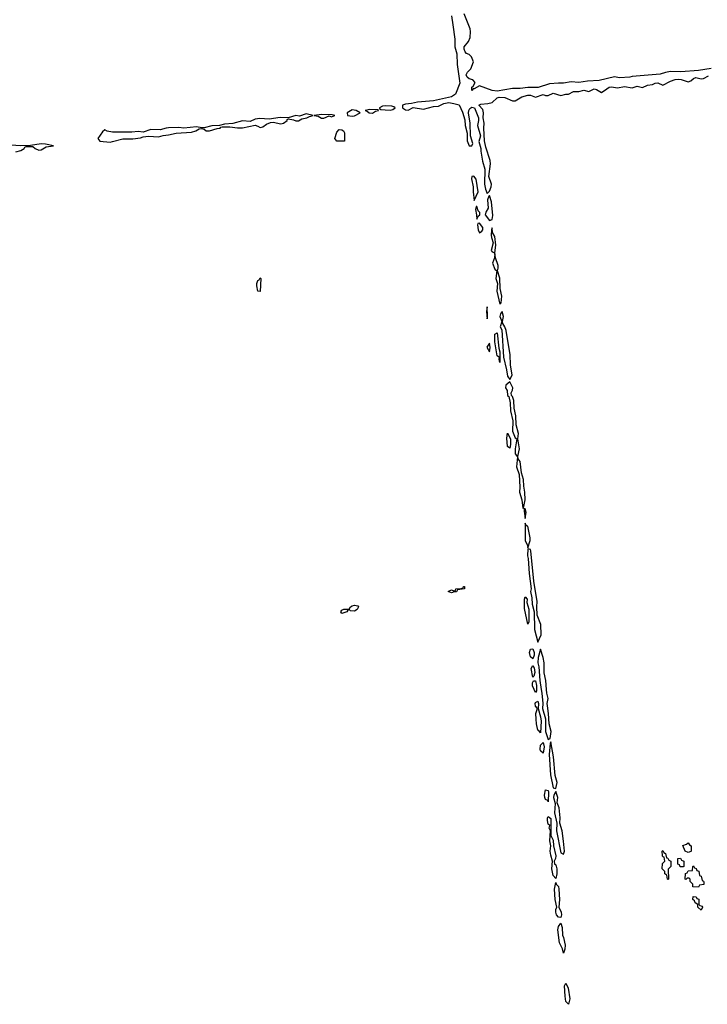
# Model space of a CAD drawing. Header units: inches. Extents: x 2701323 to 2964515, y 494916 to 722124.
# Tile 367 of 656: x 2820461 to 2825859, y 667526 to 675262. Entities that reach past the tile are written whole.
import ezdxf

# ---------------------------------------------------------------- set-up
doc = ezdxf.new("R2010")
doc.units = ezdxf.units.IN
doc.header["$MEASUREMENT"] = 0
doc.layers.add('C8626', color=7, linetype='Continuous')
doc.layers.add('C8627', color=7, linetype='Continuous')

msp = doc.modelspace()

# ---------------------------------------------------------------- linework, layer by layer
at = {"layer": 'C8626', "color": 2}
for points, elevation in [([(2824518.6, 670000), (2824518.7, 669990), (2824510, 669975.1), (2824499.7, 670000)], -2), ([(2824555.2, 670000), (2824559.6, 669970), (2824567.6, 669890), (2824566.8, 669850), (2824589.2, 669770), (2824588.4, 669670), (2824610, 669606), (2824624.7, 669615.3), (2824632.4, 669670), (2824617.7, 669730), (2824613.5, 669810), (2824604.4, 669870), (2824603.1, 669890), (2824611.1, 669930), (2824599.7, 669970), (2824597.5, 670000)], 2)]:
    msp.add_lwpolyline(points, dxfattribs=dict(at, elevation=elevation))
for points, elevation in [([(2824550, 669658), (2824536.5, 669676.5), (2824530, 669679), (2824517.7, 669730), (2824514.7, 669765.3), (2824513.3, 669810), (2824525.2, 669850), (2824510, 669869), (2824507.4, 669890), (2824510, 669897.3), (2824530, 669907.3), (2824534.2, 669890), (2824531.1, 669850), (2824550, 669784.7), (2824554.2, 669750)], -2), ([(2824630, 669588), (2824625.2, 669574.8), (2824617, 669490), (2824627.2, 669330), (2824650, 669226), (2824670, 669222), (2824679.7, 669270), (2824664.6, 669324.6), (2824651, 669471)], 2), ([(2824570, 669499.3), (2824550, 669517.2), (2824546.4, 669530), (2824550, 669561), (2824570, 669583), (2824578.8, 669550)], -2), ([(2824610, 669118), (2824606.8, 669126.8), (2824590, 669136), (2824584.4, 669150), (2824581.7, 669170), (2824590, 669210.8), (2824610, 669206.8), (2824613.4, 669193.4)], -2), ([(2824670, 669198), (2824654.9, 669170), (2824652.4, 669150), (2824664.6, 669104.6), (2824660.3, 669030), (2824677.1, 668950), (2824674.3, 668890), (2824710, 668716), (2824730, 668705.5), (2824737.6, 668730), (2824731.7, 668808.3), (2824721.1, 668890), (2824701.6, 668950), (2824705.1, 668990), (2824695.4, 669070), (2824679.5, 669110), (2824684.7, 669150)], 2), ([(2824670, 668513.2), (2824650, 668538), (2824638, 668590), (2824645.1, 668650), (2824630, 668698), (2824626.8, 668730), (2824629.7, 668770), (2824622, 668810), (2824629, 668889), (2824618, 668910), (2824622, 668930), (2824610, 668942), (2824604, 668970), (2824604.7, 668990), (2824610, 669000.7), (2824630, 668984.7), (2824631.8, 668851.8), (2824650, 668816), (2824652.2, 668770), (2824670, 668692), (2824668.3, 668671.7), (2824657.3, 668650), (2824660.7, 668630), (2824670, 668620.7), (2824679.2, 668590), (2824678.6, 668550)], -2), ([(2825710, 668718), (2825686, 668730), (2825667.3, 668772.7), (2825696.4, 668783.6), (2825710, 668794), (2825719.6, 668779.6), (2825734, 668770), (2825734, 668730), (2825730, 668726)], -2), ([(2825550, 668506), (2825546, 668510), (2825542, 668542), (2825526, 668550), (2825526, 668570), (2825506, 668590), (2825508.4, 668631.6), (2825526, 668650), (2825522, 668682), (2825510, 668686), (2825507.3, 668692.7), (2825506, 668730), (2825510, 668734), (2825518, 668718), (2825531.6, 668711.6), (2825538, 668678), (2825550, 668674), (2825558, 668658), (2825574, 668650), (2825574, 668610), (2825552.7, 668587.3), (2825554, 668510)], -2), ([(2825670, 668606), (2825647.3, 668607.3), (2825642, 668622), (2825627.3, 668627.3), (2825627.3, 668672.7), (2825650, 668674), (2825658, 668658), (2825674, 668650), (2825674, 668610)], -2), ([(2825790, 668446), (2825746, 668450), (2825746, 668470), (2825726, 668490), (2825726, 668510), (2825716.4, 668516.4), (2825702, 668518), (2825690, 668506), (2825686, 668510), (2825687.3, 668552.7), (2825702, 668558), (2825710, 668574), (2825742, 668578), (2825746, 668610), (2825750, 668614), (2825758, 668598), (2825772.7, 668592.7), (2825778, 668578), (2825792.7, 668572.7), (2825798, 668538), (2825810, 668534), (2825818, 668498), (2825830, 668494), (2825832.7, 668487.3), (2825832.7, 668467.3), (2825798, 668462)], -2), ([(2824710, 668209), (2824690, 668209.6), (2824675.4, 668230), (2824669.8, 668250), (2824670, 668272), (2824677.2, 668290), (2824666.2, 668350), (2824660.4, 668430), (2824670, 668482), (2824674, 668470), (2824690, 668450.8), (2824694.2, 668430), (2824699.7, 668350), (2824694, 668290), (2824711.1, 668250), (2824713.8, 668230)], -2), ([(2825810, 668266), (2825786, 668290), (2825786, 668310), (2825763.1, 668323.1), (2825758, 668338), (2825746, 668350), (2825747.3, 668372.7), (2825771.6, 668371.6), (2825778, 668358), (2825792.7, 668352.7), (2825794, 668310), (2825802, 668302), (2825818, 668298), (2825822, 668290)], -2), ([(2824730, 667929), (2824722, 667962), (2824699.8, 668010), (2824686.6, 668110), (2824690, 668137.3), (2824710, 668163), (2824721.2, 668130), (2824721.7, 668070), (2824730.2, 668050), (2824742.8, 667990), (2824739.9, 667960.1)], -2), ([(2824770, 667526), (2824750, 667549.3), (2824742.7, 667590), (2824738.7, 667670), (2824750, 667691), (2824767.3, 667652.7), (2824780.8, 667570)], -2)]:
    msp.add_lwpolyline(points, close=True, dxfattribs=dict(at, elevation=elevation))
at = {"layer": 'C8627', "color": 2}
for points, elevation in [([(2823850, 675294), (2823862, 675222), (2823877.6, 675110), (2823878, 675050), (2823893.7, 674993.7), (2823896.4, 674910), (2823916.1, 674763.9), (2823883, 674677), (2823850, 674657), (2823710, 674625.1), (2823584.8, 674615.2), (2823536.4, 674603.6), (2823490, 674598.7), (2823466.8, 674590), (2823466.8, 674570), (2823490, 674553), (2823510, 674550.6), (2823550, 674573.4), (2823630, 674558.7), (2823710, 674580.4), (2823750, 674583.8), (2823790, 674604.2), (2823829.5, 674610.5), (2823870, 674604.9), (2823910, 674593), (2823936.3, 674536.3), (2823956.7, 674476.7), (2823959.3, 674430), (2823974, 674370), (2823973, 674310), (2823990, 674271), (2824010, 674271), (2824018.4, 674290), (2824000.5, 674350), (2823998, 674450), (2823983.5, 674530), (2823986.6, 674550), (2823995.4, 674564.6), (2824010, 674574.9), (2824030.5, 674570.5), (2824062.4, 674490), (2824063.1, 674470), (2824055.3, 674430), (2824077.6, 674350), (2824064.8, 674304.8), (2824082.3, 674250), (2824081.3, 674230), (2824094.3, 674150), (2824112, 674088), (2824111.4, 673970), (2824117.1, 673930), (2824130, 673898), (2824150, 673914), (2824163.5, 673950), (2824164.7, 673970), (2824143.6, 674030), (2824157.8, 674130), (2824154.9, 674154.9), (2824121.3, 674261.3), (2824111.1, 674310), (2824104.7, 674410), (2824107.8, 674450), (2824100.5, 674490), (2824103, 674530), (2824096, 674556), (2824065.2, 674590), (2824081.2, 674598.8), (2824136.1, 674603.9), (2824170, 674612), (2824210, 674647.2), (2824225.8, 674654.2), (2824270, 674652.3), (2824330, 674624.9), (2824350, 674624.4), (2824402.9, 674657.1), (2824450, 674669.1), (2824470.2, 674670.2), (2824510, 674653.4), (2824570, 674674.6), (2824590, 674667.2), (2824610, 674667), (2824650, 674685.2), (2824710, 674666.4), (2824750, 674677.7), (2824770, 674678.3), (2824810, 674698.3), (2824850, 674699), (2824890, 674709), (2824930, 674697.3), (2824970, 674718), (2824990, 674714), (2825030, 674690.3), (2825070, 674720.2), (2825090, 674731.3), (2825106.1, 674733.9), (2825154, 674726), (2825210, 674737.3), (2825270, 674728.2), (2825310, 674739.5), (2825350, 674730.3), (2825390, 674747.2), (2825430, 674752), (2825450, 674764.9), (2825470, 674765.3), (2825510, 674748.2), (2825570, 674779.6), (2825607, 674793), (2825630, 674796.1), (2825653.7, 674793.7), (2825710, 674774.6), (2825730, 674782.6), (2825750, 674801.1), (2825770, 674808.9), (2825810, 674797.7), (2825830, 674799.6), (2825870, 674822.3)], 2), ([(2825890, 674878.7), (2825790, 674863), (2825652, 674852), (2825570, 674854.5), (2825530, 674847.6), (2825490, 674834), (2825270, 674816.2), (2825250, 674809.7), (2825170, 674806), (2825130, 674814), (2825010, 674785.7), (2824919.3, 674780.7), (2824850, 674769.7), (2824790, 674775.1), (2824730, 674762.9), (2824690, 674764.5), (2824621.4, 674758.6), (2824530.3, 674729.7), (2824450, 674729.7), (2824390, 674721.3), (2824330, 674721.3), (2824210, 674699.6), (2824170, 674705.1), (2824070, 674742), (2824030, 674718), (2824022, 674718), (2824010, 674706), (2824010, 674732), (2824020.4, 674739.6), (2824038, 674770), (2824018, 674790), (2823990, 674798), (2823973.2, 674810), (2823966, 674830), (2823976, 674850), (2824003.2, 674876.8), (2824024, 674930), (2824009.3, 674969.3), (2823989.3, 674989.3), (2823970, 674996), (2823958, 675010), (2823949.4, 675030), (2823949.6, 675050.4), (2823985.2, 675090), (2823998.6, 675121.4), (2824001.2, 675170), (2823997.2, 675190), (2823949.4, 675309.4)], 2), ([(2820430, 674224.9), (2820470, 674234.8), (2820495.3, 674250), (2820500.2, 674259.8), (2820512.9, 674267.1), (2820565.2, 674265.2), (2820582.8, 674250), (2820610, 674236.3), (2820630, 674240.5), (2820670, 674264), (2820726, 674270), (2820664, 674284), (2820630, 674286), (2820546.4, 674273.6), (2820470, 674272), (2820350, 674278)], 2), ([(2824597.5, 670000), (2824592.2, 670070), (2824577.7, 670130), (2824577.4, 670210), (2824571.2, 670250), (2824550, 670315.3), (2824532, 670250), (2824529.2, 670210), (2824536.9, 670176.9), (2824545, 670070), (2824555.2, 670000)], 2), ([(2824499.7, 670000), (2824488.1, 670028.1), (2824487.7, 670052.3), (2824493.6, 670066.4), (2824510, 670067.3), (2824518.4, 670030), (2824518.6, 670000)], -2)]:
    msp.add_lwpolyline(points, dxfattribs=dict(at, elevation=elevation))
for points, elevation in [([(2823070, 674553.3), (2823031.3, 674530), (2823034, 674510), (2823070, 674504.9), (2823090, 674507), (2823135.3, 674530), (2823102, 674550)], 2), ([(2823210, 674555.6), (2823174, 674550), (2823190, 674544.7), (2823204.7, 674530), (2823230, 674528.8), (2823255.1, 674544.9), (2823278, 674550), (2823275.3, 674555.3)], 2), ([(2823330, 674586.6), (2823310, 674582), (2823286, 674570), (2823284.7, 674564.7), (2823296.9, 674556.9), (2823330, 674553.4), (2823370, 674550.8), (2823390, 674557.3), (2823409, 674570), (2823398.9, 674578.9), (2823383.2, 674583.2)], 2), ([(2822710, 674523.7), (2822656.8, 674503.2), (2822630, 674509.3), (2822570, 674491.8), (2822505.1, 674494.9), (2822419, 674481), (2822345.1, 674485.1), (2822310, 674479.7), (2822270, 674463.6), (2822210, 674467.8), (2822133, 674447), (2822070, 674440.9), (2822030, 674431.5), (2821969.3, 674429.3), (2821910, 674414), (2821890, 674412), (2821850, 674420.7), (2821750, 674411.3), (2821710, 674415.4), (2821630, 674413), (2821610, 674411.3), (2821563.9, 674396.1), (2821490, 674398.7), (2821430, 674377.6), (2821390, 674384.2), (2821341.4, 674378.6), (2821190, 674378.7), (2821147.8, 674387.8), (2821130, 674397.2), (2821110, 674381.2), (2821074.8, 674330), (2821090, 674308.2), (2821170, 674300.7), (2821190, 674305.8), (2821270, 674326), (2821350, 674325.2), (2821410, 674333), (2821430, 674341.6), (2821472.2, 674347.7), (2821550, 674342.3), (2821586.5, 674353.5), (2821630, 674356.9), (2821688.1, 674371.9), (2821810, 674379.5), (2821844, 674390), (2821870, 674404.9), (2821886.8, 674406.8), (2821910, 674401), (2821924.7, 674390), (2821950, 674388.8), (2822010, 674407), (2822035.3, 674410), (2822041.2, 674418.8), (2822050, 674421), (2822110, 674421.3), (2822170, 674412.7), (2822210, 674413.7), (2822310, 674432.4), (2822330, 674427), (2822350, 674414.9), (2822370, 674420.5), (2822398, 674442), (2822430, 674455.5), (2822450, 674458.4), (2822510, 674444.9), (2822532.3, 674450), (2822561.2, 674470), (2822562, 674478), (2822570, 674484.7), (2822610, 674476.3), (2822630, 674467.2), (2822650, 674468.7), (2822676.6, 674483.4), (2822715.3, 674490), (2822737, 674503), (2822766, 674510)], 2), ([(2822830, 674517.6), (2822774, 674510), (2822805.2, 674505.2), (2822830, 674488.4), (2822850, 674488.4), (2822890, 674506), (2822910, 674498), (2822935.3, 674510), (2822914.8, 674514.8)], 2), ([(2823010, 674308.7), (2822950, 674309.2), (2822935.3, 674330), (2822950, 674378), (2822970, 674398.8), (2822990, 674398), (2823002, 674390), (2823010, 674374)], -2), ([(2824027.5, 674032.5), (2824010.8, 674029.2), (2824007.5, 674012.5), (2824020.5, 673950), (2824020.4, 673910), (2824030, 673842), (2824059.6, 673910), (2824043.6, 674010)], 2), ([(2824150, 673882), (2824143.5, 673876.5), (2824133.8, 673846.2), (2824138, 673782), (2824120.4, 673750), (2824116.4, 673730), (2824150, 673684), (2824170, 673691.3), (2824175.1, 673724.9), (2824165.4, 673830)], 2), ([(2824050, 673794), (2824046, 673794), (2824038.8, 673770), (2824048.2, 673730), (2824050, 673694), (2824060.2, 673719.8), (2824073.2, 673730), (2824072.7, 673747.3), (2824060.5, 673760.5)], 2), ([(2824070, 673664), (2824058, 673662), (2824056, 673650), (2824060.5, 673610), (2824070, 673587.7), (2824090, 673600.7), (2824096.2, 673610), (2824096.2, 673630)], 2), ([(2824170, 673626), (2824164.7, 673610), (2824162, 673570), (2824164.2, 673550), (2824179.1, 673510), (2824162, 673450), (2824170, 673438), (2824190, 673431.3), (2824199.7, 673490), (2824190, 673558), (2824174, 673590)], 2), ([(2824190, 673426), (2824187.7, 673390), (2824173, 673350), (2824190, 673302), (2824206.8, 673290), (2824198, 673230), (2824211.3, 673190), (2824206.5, 673130), (2824230, 673026), (2824242, 673038), (2824247.3, 673090), (2824233, 673150), (2824231.3, 673231.3), (2824212.7, 673290), (2824217.6, 673310), (2824216.3, 673330), (2824195.3, 673390)], 2), ([(2822350, 673128), (2822329.4, 673129.4), (2822322, 673170), (2822322, 673190), (2822330, 673214), (2822342, 673218), (2822350, 673234), (2822354, 673230)], -2), ([(2824130, 673006), (2824124.9, 672970), (2824130, 672912), (2824134, 672930)], 2), ([(2824250, 672968.7), (2824236, 672950), (2824231, 672930), (2824246, 672890), (2824234, 672850), (2824246.5, 672826.5), (2824260.5, 672610), (2824283.9, 672510), (2824290, 672462.8), (2824310, 672436), (2824327.8, 672470), (2824313.5, 672550), (2824311.8, 672630), (2824279.7, 672819.8), (2824270, 672849), (2824254.2, 672874.2), (2824252, 672890), (2824258.4, 672930)], 2), ([(2824230, 672569), (2824225.2, 672594.8), (2824228.7, 672608.7), (2824210, 672622), (2824191.6, 672730), (2824190, 672791.3), (2824210, 672800.7), (2824222.3, 672682.3), (2824230, 672652)], -2), ([(2824150, 672722), (2824128.2, 672690), (2824150, 672652), (2824154, 672686)], 2), ([(2824310, 672418), (2824278, 672390), (2824274, 672370), (2824287.3, 672350), (2824291.3, 672310), (2824301.4, 672301.4), (2824312.1, 672252.1), (2824314.4, 672190), (2824333.4, 672110), (2824329.3, 672030), (2824350, 671977.3), (2824364.7, 671970), (2824350.5, 671890), (2824350.8, 671850.8), (2824368.2, 671828.2), (2824362.6, 671750), (2824382.6, 671690), (2824387.1, 671590), (2824384, 671550), (2824402.6, 671490), (2824410, 671424.7), (2824416.4, 671423.6), (2824429.4, 671490.6), (2824426.3, 671550), (2824418, 671598), (2824415.8, 671650), (2824401, 671701), (2824391.2, 671790), (2824373.2, 671813.2), (2824372.3, 671830), (2824385.6, 671890), (2824371.3, 671968.7), (2824378, 672010), (2824359.1, 672079.1), (2824356.4, 672150), (2824343.6, 672210), (2824341.1, 672270), (2824330, 672301.2), (2824321.2, 672310), (2824319.3, 672330), (2824329.4, 672350.6), (2824331.5, 672370)], 2), ([(2824310, 671896), (2824289.8, 671910), (2824285.3, 671974.7), (2824290, 672014), (2824313.5, 671970), (2824315.2, 671924.8)], -2), ([(2824430, 671419), (2824422, 671418), (2824420.5, 671399.5), (2824430, 671342), (2824436.3, 671390)], 2), ([(2824430, 671306), (2824428.4, 671170), (2824446.7, 671130), (2824450, 671112), (2824468, 671170), (2824468.2, 671190), (2824450, 671284), (2824444, 671284), (2824434, 671294)], 2), ([(2824450, 671106), (2824448.9, 671050), (2824454, 671030), (2824460.3, 670910), (2824476, 670790), (2824472.2, 670770), (2824480.7, 670720.7), (2824483.2, 670670), (2824501.3, 670610), (2824502.3, 670470), (2824530, 670371.3), (2824554.7, 670430), (2824552.6, 670510), (2824523.6, 670583.6), (2824520.5, 670650), (2824524, 670690), (2824497.4, 670850), (2824472.8, 671090), (2824470, 671099)], 2), ([(2823850, 670758), (2823826, 670770), (2823850, 670782), (2823870, 670774), (2823882, 670778), (2823886, 670790), (2823927.3, 670792.7), (2823942, 670798), (2823946, 670810), (2823954, 670810), (2823954, 670790), (2823898, 670782), (2823890, 670768), (2823872.7, 670767.3)], -2), ([(2824450, 670513.2), (2824425.2, 670634.8), (2824423.1, 670710), (2824430, 670727.3), (2824444.9, 670710), (2824442.4, 670682.4), (2824457.8, 670630), (2824459.3, 670530)], -2), ([(2823090, 670615.3), (2823058, 670618), (2823050, 670626), (2823038, 670622), (2823030, 670608.7), (2822990, 670598), (2822982, 670610), (2822990, 670622), (2823006, 670630), (2823048, 670632), (2823058, 670650), (2823070, 670656), (2823090, 670661), (2823116, 670656), (2823122, 670650), (2823110.7, 670629.3)], -2), ([(2824490, 670240.7), (2824470, 670256), (2824463.8, 670290), (2824470, 670316.3), (2824490, 670319.5), (2824499.8, 670290), (2824499.3, 670270)], -2), ([(2824490, 670095.3), (2824476.6, 670163.4), (2824490, 670188), (2824499.6, 670170), (2824505.8, 670134.2), (2824496.8, 670103.2)], -2)]:
    msp.add_lwpolyline(points, close=True, dxfattribs=dict(at, elevation=elevation))

doc.saveas('drawing.dxf')
